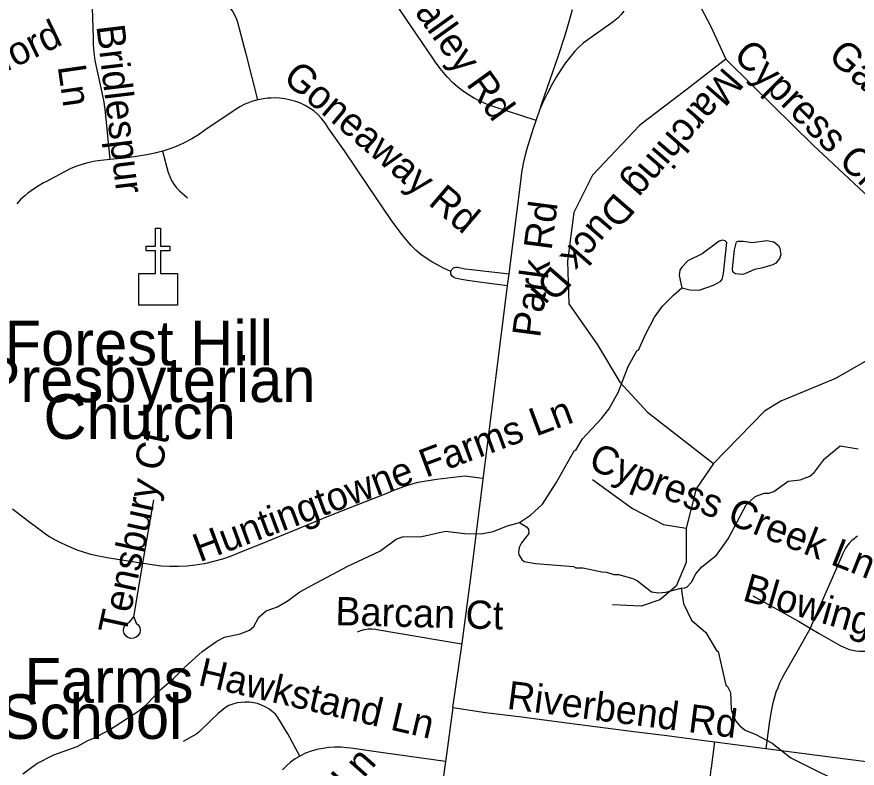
# Model space of a CAD drawing. Extents: x 1383679 to 1536984, y 460658 to 651027.
# Drawn here: x 1444300 to 1447127, y 507756 to 510282 of the extents above; entities that cross this region are included whole.
import ezdxf

# ---------------------------------------------------------------- set-up
doc = ezdxf.new("R2010")
doc.units = 0
for name, color, linetype in [('Exist Cultural Church CELL', 7, 'Continuous'), ('Exist Cultural Church Label', 7, 'Continuous'), ('Exist Cultural Educational Facility High Label', 7, 'Continuous'), ('Exist Hydrographic Misc Water Feature', 7, 'Continuous'), ('Exist Road Non-System Type 51', 7, 'Continuous'), ('Exist Road Non-System Type 51 Label', 7, 'Continuous')]:
    doc.layers.add(name, color=color, linetype=linetype)

msp = doc.modelspace()

# ---------------------------------------------------------------- linework, layer by layer
at = {"layer": 'Exist Cultural Church CELL'}
msp.add_lwpolyline([(1444710.5, 509419.2), (1444767.4, 509419.3), (1444767.4, 509495.5), (1444735.4, 509495.5), (1444735.4, 509511.5), (1444767.4, 509511.5), (1444767.4, 509571.6), (1444783.5, 509571.6), (1444783.5, 509511.5), (1444815.5, 509511.5), (1444815.5, 509495.5), (1444783.5, 509495.5), (1444783.5, 509419.3), (1444841.1, 509419.2), (1444841.1, 509312.8), (1444710.5, 509312.8)], close=True, dxfattribs=at)
at = {"layer": 'Exist Hydrographic Misc Water Feature'}
for points in [[(1446537.6, 509370.8), (1446563.6, 509364), (1446595.6, 509363.3), (1446644, 509380.3), (1446668.3, 509393.8), (1446672.4, 509399.7), (1446676.8, 509419.6), (1446688.9, 509523.4), (1446682.9, 509529.5), (1446675.1, 509531.7), (1446663, 509527.9), (1446606.1, 509485.1), (1446557.6, 509462.1), (1446537.1, 509440.5), (1446530.9, 509430.7), (1446528.5, 509412.7), (1446537.6, 509370.8)], [(1446720.7, 509525.4), (1446727, 509528.6), (1446743, 509528.2), (1446774.9, 509523.6), (1446823.1, 509530.6), (1446847, 509526.1), (1446862.8, 509513.7), (1446866.6, 509503.7), (1446870.2, 509483.6), (1446866, 509469.7), (1446853.5, 509454), (1446843.5, 509448.2), (1446805.3, 509436.9), (1446781.2, 509433.4), (1446748.8, 509418.1), (1446740.8, 509416.3), (1446716.8, 509418.8), (1446708.9, 509424.9), (1446707.1, 509435), (1446714.4, 509498.9), (1446720.7, 509525.4)], [(1445991.4, 508581.9), (1446028, 508607.1), (1446068.8, 508644.3), (1446114.2, 508715.4), (1446175.4, 508823.7), (1446180.5, 508826), (1446203.2, 508863.5), (1446266.7, 508932.1), (1446291.3, 508963.7), (1446322.5, 509019), (1446356.2, 509106.3), (1446386.3, 509159.3), (1446391.4, 509161.5), (1446413.5, 509212.4), (1446445.6, 509272.4), (1446472.5, 509309.9), (1446509.2, 509347.1), (1446537.6, 509370.8)], [(1446534.6, 508361.9), (1446547.5, 508362.3), (1446555.6, 508366.2), (1446569.9, 508381.8), (1446584.5, 508409.6), (1446604.9, 508433.2), (1446653.8, 508472.1), (1446692.6, 508527), (1446753.3, 508642), (1446783.8, 508669.4), (1446814.1, 508680.8), (1446830.1, 508680.4), (1446846.2, 508686.1), (1446895, 508721.1), (1446935.1, 508726.2), (1446967.4, 508737.6), (1446983.7, 508751.2), (1447016.6, 508796.6), (1447069.5, 508839.5), (1447130.7, 508829.5)], [(1444321.3, 507736.7), (1444367.9, 507771.8), (1444424.6, 507800.6), (1444503.2, 507828.9), (1444541.7, 507850.1), (1444557.8, 507855.8), (1444612.4, 507884.6), (1444707.7, 507946.7), (1444734.1, 507968.1), (1444787.3, 508023), (1444828, 508058.2), (1444866.9, 508097.3), (1444923.9, 508148.1), (1444972.7, 508183.1), (1444999, 508196.6), (1445051.2, 508207.5), (1445083.5, 508220.8), (1445097.8, 508232.5), (1445114.4, 508264.2), (1445138.8, 508285.7), (1445177.1, 508298.9), (1445213.6, 508320.1), (1445252.2, 508349.3), (1445308.4, 508379), (1445414.1, 508435.9), (1445521.1, 508485.7), (1445576, 508526.6), (1445598.2, 508534.1), (1445662.3, 508534.8), (1445742.7, 508553.1), (1445806.6, 508545.8), (1445862.6, 508544.6), (1445902.8, 508551.8), (1445951.2, 508570.7), (1445991.4, 508581.9)], [(1445991.4, 508581.9), (1446015.2, 508567.4), (1446021, 508559.3), (1446022.8, 508545.3), (1445998.1, 508513.8), (1445989.8, 508497.9), (1445987.4, 508482), (1445989.3, 508474), (1445999, 508457.8), (1446006.9, 508451.6), (1446044.7, 508444.8), (1446172.7, 508434.1), (1446180.6, 508430), (1446204.6, 508429.5), (1446268.3, 508416.1), (1446284.3, 508415.8), (1446308.2, 508407.3), (1446324.2, 508407), (1446372, 508394), (1446387.9, 508385.6), (1446435.1, 508348.7), (1446459.1, 508346.2), (1446483.1, 508347.6), (1446534.6, 508361.9)], [(1446534.6, 508361.9), (1446542.5, 508310.4), (1446569.3, 508253.9), (1446617.9, 508212.9), (1446653.4, 508152.1), (1446659.3, 508148), (1446685.1, 508035.5), (1446690.9, 508031.4), (1446700.6, 508011.2), (1446703.5, 507955.1), (1446707.1, 507939), (1446718.7, 507914.8), (1446732.4, 507898.5), (1446750.1, 507884.1), (1446785.8, 507869.4), (1446841.2, 507840.2), (1446904.3, 507790.9), (1447122.4, 507682.4)]]:
    msp.add_lwpolyline(points, dxfattribs=at)
at = {"layer": 'Exist Road Non-System Type 51'}
for p, q in [((1446047, 509933.8), (1446061.4, 509976.8)), ((1445951.1, 509377.5), (1445956.2, 509418)), ((1444724.8, 508445.3), (1444761.4, 508658.7)), ((1445742.1, 507778.3), (1445711.8, 507555.9))]:
    msp.add_line(p, q, dxfattribs=at)
for points in [[(1446047, 509933.8), (1445902.9, 509980.6), (1445880.2, 509988.9), (1445857.9, 509998.8), (1445836.4, 510010.2), (1445822.2, 510018.7), (1445802.5, 510031.8), (1445783.6, 510046.3), (1445765.7, 510062.1), (1445749.1, 510079.1), (1445740.9, 510088.3), (1445724.2, 510108.5), (1445708.8, 510129.8), (1445699.6, 510143.7), (1445611.3, 510273.3), (1445533.4, 510388.8), (1445466, 510487), (1445377.9, 510617.5), (1445354.5, 510651), (1445332.2, 510685.7), (1445311.2, 510721.2), (1445299.5, 510742.5), (1445292.5, 510758.9)], [(1446540.1, 510428), (1446589.1, 510337.6), (1446635.2, 510249.5), (1446685.5, 510140.4)], [(1444759.1, 510354.1), (1444804.9, 510355.5), (1444904.7, 510358), (1444919.1, 510359), (1444932.5, 510358.4), (1444945.8, 510356.5), (1444958.8, 510353.1), (1444971.3, 510348.4), (1444983.3, 510342.4), (1444994.8, 510335), (1444998.9, 510331.9), (1445009.3, 510322.2), (1445018.6, 510311.4), (1445026.9, 510299.7), (1445033.9, 510287.3), (1445039.7, 510274.2), (1445042.8, 510264.9), (1445070.4, 510158.4), (1445110, 510003)], [(1444614.8, 509802.3), (1444598.5, 509962.4), (1444593.8, 509995.5), (1444587.6, 510028.5), (1444581.6, 510054.3), (1444569.2, 510109.3), (1444564.1, 510135.7), (1444560.5, 510162.3), (1444558.5, 510189), (1444558, 510210.7), (1444554.3, 510347.8)], [(1446061.4, 509976.8), (1446066.6, 509991.5), (1446121.5, 510148.7), (1446144.4, 510220.6), (1446158.2, 510266.7), (1446169.2, 510307)], [(1446342.2, 510301.7), (1446333.3, 510289.9), (1446323.2, 510279.2), (1446312, 510269.6), (1446306.4, 510265.5), (1446221.2, 510205), (1446205.6, 510193.4), (1446190.9, 510180.7), (1446177.3, 510166.8), (1446164.9, 510151.8), (1446163.6, 510150), (1446146, 510127.6), (1446129.7, 510104.2), (1446114.8, 510080), (1446101.5, 510055.5), (1446084.1, 510023.9), (1446068.2, 509991.6), (1446061.4, 509976.8)], [(1446685.5, 510140.4), (1446555.5, 510039.7), (1446396.2, 509918), (1446236.9, 509750.2), (1446174, 509624.3), (1446153, 509460.7), (1446157.2, 509318), (1446253.7, 509179.5), (1446329.1, 509053.6), (1446421.4, 508952.9), (1446643.6, 508780.9)], [(1446685.5, 510140.4), (1446773.6, 510052.3), (1446979, 509850.9), (1447167.7, 509674.7), (1447243.1, 509586.6), (1447289.3, 509456.5), (1447301.8, 509355.8), (1447276.7, 509271.8), (1447213.8, 509158.5), (1447054.5, 509066.2), (1446870, 508990.7), (1446815.5, 508957.1), (1446643.6, 508780.9)], [(1445110, 510003), (1445091.4, 509997.8), (1445085.3, 509995.7), (1445067.7, 509988.7), (1445050.6, 509980.1), (1445034.5, 509970.1), (1445028, 509965.5), (1444933.4, 509901.4), (1444911.4, 509886.1), (1444888.8, 509872.3), (1444865.6, 509859.8), (1444841.6, 509848.7), (1444818.4, 509839.5), (1444791.9, 509830.9), (1444790.3, 509830.5)], [(1445760.5, 509425.8), (1445737.8, 509436.5), (1445711.3, 509450.7), (1445696.2, 509458.8), (1445677.6, 509470.5), (1445659.8, 509483.5), (1445643, 509497.7), (1445627.3, 509513.1), (1445619.7, 509521.7), (1445597.4, 509548.4), (1445576.3, 509576), (1445556.5, 509604.5), (1445483.6, 509712.1), (1445402.3, 509831.8), (1445349.9, 509906.3), (1445338.6, 509923.5), (1445326, 509940), (1445312.7, 509954.1), (1445299.1, 509966.2), (1445285, 509975.8), (1445270.5, 509984), (1445254.6, 509991.8), (1445238.6, 509997.7), (1445220.8, 510002.7), (1445202, 510006.6), (1445183.9, 510008.7), (1445170.4, 510009.7), (1445156.5, 510009.3), (1445143.7, 510008.5), (1445130.4, 510007), (1445110.6, 510003.2), (1445110, 510003)], [(1445956.2, 509418), (1445995.4, 509729), (1445999.1, 509759.2), (1446004.4, 509789.1), (1446011.2, 509818.8), (1446016.9, 509839.6), (1446038.4, 509908.4), (1446047, 509933.8)], [(1444790.3, 509830.5), (1444765, 509823.8), (1444737.7, 509818.2), (1444710, 509814.1), (1444702.7, 509813.2), (1444654.9, 509806.6), (1444649.1, 509806), (1444614.8, 509802.3)], [(1444790.3, 509830.5), (1444809.6, 509759.3), (1444814.6, 509745.3), (1444821, 509732), (1444828.8, 509719.4), (1444837.9, 509707.7), (1444848.1, 509697.1), (1444874.5, 509673.8)], [(1444614.8, 509802.3), (1444582.6, 509798.9), (1444564.9, 509796.8), (1444543.9, 509792.9), (1444539.6, 509792), (1444519.2, 509786.4), (1444499.4, 509779.5), (1444480.1, 509771.2), (1444461.1, 509761.3), (1444400.3, 509729.2), (1444390.6, 509724.3), (1444375.7, 509715.5), (1444359.9, 509705.1), (1444338, 509689.3), (1444327.3, 509680.3), (1444313.4, 509667.7), (1444300.4, 509654)], [(1445760.5, 509425.8), (1445763.7, 509433.3), (1445769.7, 509438.8), (1445777.1, 509441.2), (1445782.2, 509440.9), (1445808, 509435.6), (1445830, 509432.4), (1445956.2, 509418)], [(1445951.1, 509377.5), (1445890.1, 509386.3), (1445847.5, 509391.8), (1445815.8, 509395.5), (1445795.6, 509399), (1445775.7, 509404), (1445770.6, 509405.6), (1445764.5, 509410.4), (1445760.8, 509417.7), (1445760.5, 509425.8)], [(1445767.5, 507959.7), (1445797.9, 508176.8), (1445828.4, 508405), (1445856.5, 508629.8), (1445896.1, 508940.4), (1445911.9, 509066), (1445951.1, 509377.5)], [(1446643.6, 508780.9), (1446585.1, 508695.3), (1446551.4, 508562.7)], [(1444724.8, 508445.3), (1444725.7, 508445.1), (1444785.8, 508436.6), (1444815, 508435), (1444844, 508435.1), (1444872.9, 508436.6), (1444901.7, 508439.7), (1444930.5, 508444.4), (1444933.1, 508444.9), (1444963.3, 508452), (1444993, 508460.6), (1445022.3, 508470.6), (1445044, 508479.2), (1445141.7, 508518.6), (1445247.6, 508561.7), (1445345.1, 508601.9), (1445436.1, 508638.4), (1445542.3, 508680.3), (1445572, 508692.6), (1445602.7, 508703.6), (1445633.8, 508713.1), (1445650.3, 508717.4), (1445711.9, 508728.4), (1445806.8, 508738.9), (1445866.9, 508731.7)], [(1446236.9, 508726.4), (1446371.1, 508629.8), (1446475.9, 508575.3), (1446551.4, 508562.7)], [(1444286.3, 508628.6), (1444334.9, 508589.8), (1444383.4, 508554), (1444397.4, 508543.9), (1444411.8, 508534.4), (1444429.6, 508524.1), (1444447.9, 508514.6), (1444466.4, 508505.8), (1444474.4, 508502.2), (1444502.5, 508490), (1444545.4, 508477), (1444569.3, 508471), (1444593.7, 508466.4), (1444604.1, 508464.9), (1444724.8, 508445.3)], [(1446551.4, 508562.7), (1446551.5, 508447.7), (1446518, 508368), (1446463.5, 508321.9), (1446400.6, 508300.9), (1446304.2, 508305.1)], [(1447128.3, 508536.5), (1447120, 508530.6), (1447116.5, 508527.8), (1447109, 508521.3), (1447102.2, 508514.5), (1447095.9, 508507.1), (1447090.2, 508499.3), (1447085, 508491.1), (1447080.5, 508482.5), (1447078.6, 508478.5), (1447050.4, 508413.4), (1447009.7, 508319.2), (1446968.8, 508226.8)], [(1444694.5, 508264.9), (1444724.8, 508445.2), (1444724.8, 508445.3)], [(1446776, 508335.8), (1446929.7, 508250.3), (1446968.8, 508226.8)], [(1444694.5, 508264.9), (1444702, 508244.1), (1444709.1, 508237.8), (1444713.7, 508229.5), (1444715.3, 508220.1), (1444713.7, 508210.8), (1444709, 508202.5), (1444701.8, 508196.2), (1444693, 508192.8), (1444683.4, 508192.4), (1444674.4, 508195.3), (1444666.8, 508201.1), (1444661.6, 508209), (1444659.3, 508218.3), (1444660.2, 508227.7), (1444664.3, 508236.3), (1444671, 508243.1), (1444679.6, 508247.2), (1444694.5, 508264.9)], [(1445446.7, 508214.2), (1445458.1, 508219.1), (1445469.9, 508222.5), (1445482.1, 508224.4), (1445494.5, 508224.7), (1445506.7, 508223.4), (1445511.3, 508222.5), (1445796.2, 508173.8)], [(1446968.8, 508226.8), (1446968.6, 508226.4), (1446928.3, 508154.6), (1446881.3, 508072.3), (1446873.3, 508057.4), (1446866.1, 508042.3), (1446859.5, 508026.9), (1446853.7, 508011.3), (1446848.5, 507995.3), (1446844.3, 507979.9), (1446839.8, 507960.5), (1446836.1, 507940.9), (1446833.1, 507921.2), (1446831.3, 507906.5), (1446819.4, 507822.4)], [(1446968.8, 508226.8), (1446998.8, 508208.8), (1447069.5, 508168.5), (1447089.9, 508159.2), (1447100.5, 508155.6), (1447111.4, 508152.8), (1447122.4, 508150.8), (1447133.6, 508149.5), (1447144.8, 508149.1), (1447156, 508149.4), (1447160.3, 508149.7), (1447207.6, 508158.4)], [(1445252.3, 507796.9), (1445211.8, 507871.5), (1445178.2, 507927.1), (1445170, 507937.7), (1445159.6, 507947.2), (1445148.3, 507955.5), (1445136.2, 507962.7), (1445123.5, 507968.6), (1445110.2, 507973.2), (1445096.5, 507976.4), (1445082.6, 507978.2), (1445068.5, 507978.6), (1445054.8, 507977.5), (1445041.2, 507976), (1445027.3, 507971.9), (1445013.4, 507966.8), (1445002.2, 507960), (1444978, 507940.3), (1444954.1, 507918), (1444912.8, 507877.3), (1444905.5, 507871.5), (1444897.7, 507867.7), (1444859.9, 507846.1)], [(1445767.5, 507959.7), (1445743.1, 507785.3), (1445742.1, 507778.3)], [(1445767.5, 507959.7), (1445876.8, 507943.4), (1445997.4, 507928.6), (1446074.5, 507918.9), (1446150.7, 507908.6), (1446289.6, 507890.6), (1446375.2, 507879.8), (1446486.9, 507865.7), (1446621.3, 507847.9), (1446647.9, 507844.5)], [(1446664.1, 507556.2), (1446651.8, 507594.3), (1446638.9, 507643.8), (1446635.3, 507665.4), (1446633.3, 507687.4), (1446632.7, 507709.5), (1446633.7, 507731.5), (1446636.2, 507753.7), (1446636.8, 507757.9), (1446647.9, 507844.5)], [(1446647.9, 507844.5), (1446785.1, 507826.9), (1446819.4, 507822.4)], [(1445742.1, 507778.3), (1445532.2, 507807.9), (1445423.9, 507823.1), (1445411, 507824.7), (1445391, 507826.4), (1445369.2, 507826.7), (1445349.8, 507826), (1445329.8, 507822.9), (1445309.2, 507818.5), (1445290.1, 507813.4), (1445271.9, 507806.8), (1445254.1, 507798.1), (1445252.3, 507796.9)], [(1446819.4, 507822.4), (1447087.1, 507787.3), (1447255.9, 507766.6), (1447297.5, 507759.9)], [(1445252.3, 507796.9), (1445237.2, 507787.8), (1445221.2, 507776.3), (1445207.2, 507764.3), (1445194.2, 507751.1)]]:
    msp.add_lwpolyline(points, dxfattribs=at)

# ---------------------------------------------------------------- texts
at = {"layer": 'Exist Cultural Church Label'}
for s, p in [('Forest Hill', (1444259.6, 509110.9)), ('Presbyterian', (1444178.9, 508987.1)), ('Church', (1444390.1, 508863.3))]:
    msp.add_text(s, height=150, rotation=0, dxfattribs=at).set_placement(p)
at = {"layer": 'Exist Cultural Educational Facility High Label'}
for s, p in [('Hurtingtowne Farms', (1443088.7, 507976.4)), ('Elementary School', (1443173.8, 507854.7))]:
    msp.add_text(s, height=150, rotation=0, dxfattribs=at).set_placement(p)
at = {"layer": 'Exist Road Non-System Type 51 Label'}
for s, rotation, p in [('Spring Valley Rd', 305.6263, (1445353, 510693.6)), ('Tempsford', 25.6359, (1443912.4, 509928.2)), ('Bridlespur', 276.8421, (1444567.9, 510251.6)), ('Cypress Club Dr', 314.9903, (1446706, 510148.6)), ('Garden Club Ln', 318.0532, (1447024.7, 510144.5)), ('Goneaway Rd', 319.63, (1445191.2, 510069.8)), ('Ln', 278.1299, (1444437.7, 510115.7)), ('Marching Duck Dr', 229.0372, (1446679.6, 510117.2)), ('Park Rd', 82.5143, (1446060.2, 509201.2)), ('Huntingtowne Farms Ln', 20.5021, (1444915.3, 508448)), ('Tensbury Ct', 77.735, (1444666.4, 508200.1)), ('Cypress Creek Ln', 338.4813, (1446219, 508764.2)), ('Blowing Rock Wy', 343.9627, (1446737.5, 508321.4)), ('Barcan Ct', 358.5035, (1445371, 508237.4)), ('Hawkstand Ln', 346.9441, (1444906.6, 508036.5)), ('Riverbend Rd', 352.7031, (1445946.4, 507956.1)), ('Creekbed Ln', 48.5279, (1445032.2, 507228.3))]:
    msp.add_text(s, height=95, rotation=rotation, dxfattribs=at).set_placement(p)

doc.saveas('drawing.dxf')
